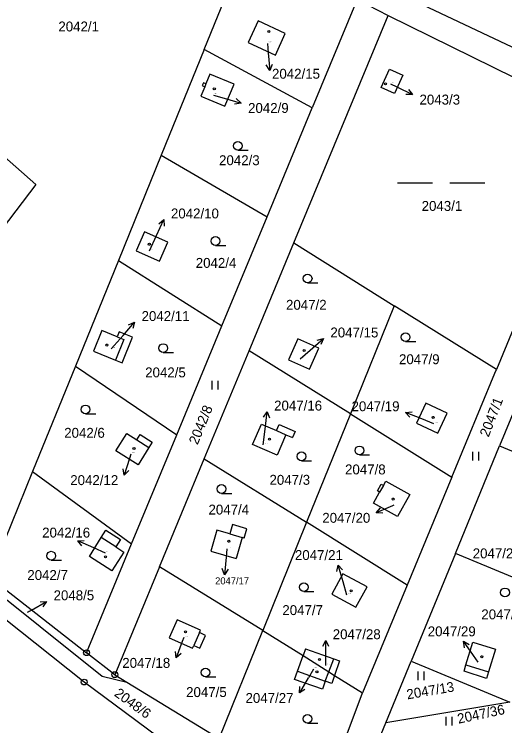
# Model space of a CAD drawing. Extents: x -736345 to -729997, y -1130177 to -1122501.
# Drawn here: x -732763.4 to -732679.3, y -1127886.3 to -1127764.4 of the extents above; entities that cross this region are included whole.
import ezdxf

# ---------------------------------------------------------------- set-up
doc = ezdxf.new("R2010")
doc.units = 0
for name, color, linetype in [('Vrstva 1', 7, 'Continuous'), ('Vrstva 16', 7, 'Continuous'), ('Vrstva 18', 7, 'Continuous'), ('Vrstva 19', 7, 'Continuous'), ('Vrstva 25', 7, 'Continuous'), ('Vrstva 4', 7, 'Continuous')]:
    doc.layers.add(name, color=color, linetype=linetype)

msp = doc.modelspace()

# ---------------------------------------------------------------- linework, layer by layer
at = {"layer": 'Vrstva 1'}
for points in [[(-732816.39, -1127743.49), (-732759.65, -1127793.57)], [(-732730.8, -1127770.48), (-732723.2, -1127751.8)], [(-732704.62, -1127761.86), (-732712.33, -1127780.48)], [(-732704.62, -1127761.86), (-732699.33, -1127764.64)], [(-732715.46, -1127803.58), (-732699.33, -1127764.64)], [(-732699.33, -1127764.64), (-732670.55, -1127778.8)], [(-732721.59, -1127765.57), (-732723.29, -1127769.3)], [(-732716.93, -1127767.71), (-732721.59, -1127765.57)], [(-732718.62, -1127771.47), (-732716.93, -1127767.71)], [(-732723.29, -1127769.3), (-732718.62, -1127771.47)], [(-732730.8, -1127770.48), (-732738.16, -1127788.56)], [(-732712.33, -1127780.48), (-732730.8, -1127770.48)], [(-732729.85, -1127774.72), (-732730.54, -1127776.38)], [(-732725.71, -1127776.42), (-732729.85, -1127774.72)], [(-732700.49, -1127776.97), (-732699.07, -1127773.85)], [(-732699.07, -1127773.85), (-732696.82, -1127774.88)], [(-732696.82, -1127774.88), (-732698.24, -1127778)], [(-732730.96, -1127776.21), (-732731.15, -1127776.66)], [(-732730.54, -1127776.38), (-732730.96, -1127776.21)], [(-732730.72, -1127776.84), (-732731.4, -1127778.47)], [(-732731.15, -1127776.66), (-732730.72, -1127776.84)], [(-732727.26, -1127780.17), (-732725.71, -1127776.42)], [(-732698.24, -1127778), (-732700.49, -1127776.97)], [(-732731.4, -1127778.47), (-732727.26, -1127780.17)], [(-732720.05, -1127799.14), (-732712.33, -1127780.48)], [(-732738.16, -1127788.56), (-732745.52, -1127806.64)], [(-732738.16, -1127788.56), (-732720.05, -1127799.14)], [(-732666.05, -1127789.79), (-732680.75, -1127825.28)], [(-732759.65, -1127793.57), (-732788.88, -1127832.01)], [(-732727.78, -1127817.81), (-732720.05, -1127799.14)], [(-732741.04, -1127801.69), (-732742.49, -1127804.98)], [(-732737.02, -1127803.46), (-732741.04, -1127801.69)], [(-732738.47, -1127806.75), (-732737.02, -1127803.46)], [(-732723.13, -1127822.08), (-732715.46, -1127803.58)], [(-732715.46, -1127803.58), (-732698.28, -1127814.37)], [(-732742.49, -1127804.98), (-732738.47, -1127806.75)], [(-732745.52, -1127806.64), (-732752.88, -1127824.72)], [(-732745.52, -1127806.64), (-732727.78, -1127817.81)], [(-732698.28, -1127814.37), (-732705.78, -1127832.91)], [(-732680.75, -1127825.28), (-732698.28, -1127814.37)], [(-732748.35, -1127818.62), (-732749.79, -1127822.17)], [(-732745.74, -1127819.68), (-732748.35, -1127818.62)], [(-732745.4, -1127818.84), (-732745.74, -1127819.68)], [(-732743.08, -1127819.78), (-732745.4, -1127818.84)], [(-732735.51, -1127836.48), (-732727.78, -1127817.81)], [(-732744.85, -1127824.16), (-732743.08, -1127819.78)], [(-732714.79, -1127820.01), (-732716.4, -1127823.61)], [(-732711.19, -1127821.62), (-732714.79, -1127820.01)], [(-732749.79, -1127822.17), (-732746.01, -1127823.69)], [(-732730.8, -1127840.57), (-732723.13, -1127822.08)], [(-732705.78, -1127832.91), (-732723.13, -1127822.08)], [(-732712.79, -1127825.22), (-732711.19, -1127821.62)], [(-732746.01, -1127823.69), (-732744.85, -1127824.16)], [(-732716.4, -1127823.61), (-732712.79, -1127825.22)], [(-732752.88, -1127824.72), (-732760.24, -1127842.79)], [(-732752.88, -1127824.72), (-732735.51, -1127836.48)], [(-732688.4, -1127843.75), (-732681.02, -1127825.92)], [(-732681.02, -1127825.92), (-732680.75, -1127825.28)], [(-732675.11, -1127825.96), (-732680.21, -1127838.37)], [(-732692.86, -1127831.04), (-732694.48, -1127834.48)], [(-732689.19, -1127832.77), (-732692.86, -1127831.04)], [(-732705.78, -1127832.91), (-732713.27, -1127851.44)], [(-732705.78, -1127832.91), (-732688.4, -1127843.75)], [(-732690.8, -1127836.2), (-732689.19, -1127832.77)], [(-732722.53, -1127838.13), (-732721.02, -1127834.65)], [(-732721.02, -1127834.65), (-732718.45, -1127835.76)], [(-732718.45, -1127835.76), (-732718, -1127834.71)], [(-732718, -1127834.71), (-732715.25, -1127835.9)], [(-732694.48, -1127834.48), (-732690.8, -1127836.2)], [(-732715.25, -1127835.9), (-732715.7, -1127836.94)], [(-732745.94, -1127839.23), (-732744.07, -1127836.26)], [(-732744.07, -1127836.26), (-732742.38, -1127837.32)], [(-732743.24, -1127855.14), (-732735.51, -1127836.48)], [(-732742.38, -1127837.32), (-732741.81, -1127836.41)], [(-732741.81, -1127836.41), (-732739.7, -1127837.74)], [(-732716.88, -1127836.62), (-732718.32, -1127839.95)], [(-732716.88, -1127836.62), (-732716.81, -1127836.46)], [(-732716.81, -1127836.46), (-732715.7, -1127836.94)], [(-732739.7, -1127837.74), (-732740.27, -1127838.65)], [(-732718.32, -1127839.95), (-732722.53, -1127838.13)], [(-732687.8, -1127856.81), (-732680.21, -1127838.37)], [(-732680.21, -1127838.37), (-732663.65, -1127845.28)], [(-732742.14, -1127841.62), (-732745.94, -1127839.23)], [(-732740.27, -1127838.65), (-732742.14, -1127841.62)], [(-732738.46, -1127859.07), (-732730.8, -1127840.57)], [(-732730.8, -1127840.57), (-732713.27, -1127851.44)], [(-732760.24, -1127842.79), (-732767.49, -1127860.6)], [(-732760.24, -1127842.79), (-732743.24, -1127855.14)], [(-732700.13, -1127845.16), (-732699.72, -1127844.42)], [(-732699.72, -1127844.42), (-732695.6, -1127846.73)], [(-732688.4, -1127843.75), (-732696.05, -1127862.21)], [(-732701.16, -1127846.07), (-732700.52, -1127844.94)], [(-732700.52, -1127844.94), (-732700.13, -1127845.16)], [(-732701.82, -1127848.17), (-732700.77, -1127846.29)], [(-732700.77, -1127846.29), (-732701.16, -1127846.07)], [(-732695.6, -1127846.73), (-732697.7, -1127850.48)], [(-732697.7, -1127850.48), (-732701.82, -1127848.17)], [(-732713.27, -1127851.44), (-732720.77, -1127869.98)], [(-732696.05, -1127862.21), (-732713.27, -1127851.44)], [(-732748.47, -1127854.06), (-732747.66, -1127852.79), (-732745.13, -1127854.41), (-732745.94, -1127855.68)], [(-732728.63, -1127852.82), (-732729.67, -1127856.41)], [(-732726.41, -1127853.46), (-732728.63, -1127852.82)], [(-732725.95, -1127851.86), (-732726.41, -1127853.46)], [(-732723.49, -1127852.57), (-732725.95, -1127851.86)], [(-732723.96, -1127854.18), (-732723.49, -1127852.57)], [(-732746.62, -1127859.79), (-732750.48, -1127857.33), (-732748.47, -1127854.06)], [(-732724.3, -1127854.08), (-732725.34, -1127857.67)], [(-732723.96, -1127854.18), (-732724.3, -1127854.08)], [(-732750.96, -1127873.81), (-732743.24, -1127855.14)], [(-732745.94, -1127855.68), (-732744.56, -1127856.56), (-732746.62, -1127859.79)], [(-732729.67, -1127856.41), (-732725.34, -1127857.67)], [(-732687.8, -1127856.81), (-732695.38, -1127875.24)], [(-732668.96, -1127864.66), (-732687.8, -1127856.81)], [(-732738.46, -1127859.07), (-732746.13, -1127877.57)], [(-732720.77, -1127869.98), (-732738.46, -1127859.07)], [(-732707.06, -1127860.27), (-732708.96, -1127863.76)], [(-732702.92, -1127862.53), (-732707.06, -1127860.27)], [(-732769.56, -1127860.78), (-732748.29, -1127877.82)], [(-732767.6, -1127860.87), (-732750.96, -1127873.81)], [(-732704.82, -1127866.01), (-732702.92, -1127862.53)], [(-732696.05, -1127862.21), (-732703.7, -1127880.68)], [(-732751.37, -1127878.83), (-732770.73, -1127863.49)], [(-732708.96, -1127863.76), (-732704.82, -1127866.01)], [(-732735.44, -1127868.15), (-732736.84, -1127871.24)], [(-732731.43, -1127869.96), (-732735.44, -1127868.15)], [(-732731.62, -1127870.37), (-732731.43, -1127869.96)], [(-732728.26, -1127888.52), (-732720.77, -1127869.98)], [(-732720.77, -1127869.98), (-732713.88, -1127874.3)], [(-732736.84, -1127871.24), (-732732.83, -1127873.05)], [(-732730.57, -1127870.84), (-732731.62, -1127870.37)], [(-732731.56, -1127873.02), (-732730.57, -1127870.84)], [(-732685.98, -1127875.87), (-732684.79, -1127872)], [(-732684.79, -1127872), (-732680.93, -1127873.2)], [(-732732.83, -1127873.05), (-732732.61, -1127872.55)], [(-732732.61, -1127872.55), (-732731.56, -1127873.02)], [(-732713.48, -1127873.15), (-732713.88, -1127874.3)], [(-732713.48, -1127873.15), (-732708.63, -1127874.86)], [(-732680.93, -1127873.2), (-732682.13, -1127877.11)], [(-732746.13, -1127877.57), (-732750.96, -1127873.81)], [(-732714.82, -1127876.97), (-732713.88, -1127874.3)], [(-732713.88, -1127874.3), (-732709.47, -1127877.07)], [(-732708.63, -1127874.86), (-732707.62, -1127875.22)], [(-732707.62, -1127875.22), (-732708.47, -1127877.69)], [(-732699.73, -1127885.83), (-732695.38, -1127875.24)], [(-732695.38, -1127875.24), (-732678.45, -1127882.29)], [(-732686.3, -1127876.99), (-732685.98, -1127875.87)], [(-732715.32, -1127878.38), (-732714.82, -1127876.97)], [(-732709.47, -1127877.07), (-732708.47, -1127877.69)], [(-732682.48, -1127878.23), (-732686.3, -1127876.99)], [(-732682.13, -1127877.11), (-732682.48, -1127878.23)], [(-732748.29, -1127877.82), (-732744.05, -1127878.84)], [(-732746.13, -1127877.57), (-732744.05, -1127878.84)], [(-732710.56, -1127880.05), (-732715.32, -1127878.38)], [(-732708.47, -1127877.69), (-732708.96, -1127879.1)], [(-732708.47, -1127877.69), (-732703.7, -1127880.68)], [(-732733.46, -1127892.15), (-732751.37, -1127878.83)], [(-732744.05, -1127878.84), (-732728.26, -1127888.52)], [(-732710.08, -1127878.68), (-732710.56, -1127880.05)], [(-732708.96, -1127879.1), (-732710.08, -1127878.68)], [(-732707, -1127889.51), (-732703.7, -1127880.68)], [(-732678.45, -1127882.29), (-732699.73, -1127885.83)], [(-732700.93, -1127888.75), (-732699.73, -1127885.83)]]:
    msp.add_lwpolyline(points, dxfattribs=at)
at = {"layer": 'Vrstva 16'}
for points in [[(-732719.99, -1127769.45), (-732719.85, -1127771.07)], [(-732698.93, -1127776.35), (-732697.84, -1127776.88)], [(-732729.22, -1127778.29), (-732727.39, -1127778.81)], [(-732740.17, -1127804.96), (-732738.96, -1127802.34)], [(-732746.76, -1127821.77), (-732744.72, -1127819.45)], [(-732714.35, -1127823.48), (-732712.65, -1127821.98)], [(-732691.5, -1127834.57), (-732693.54, -1127833.75)], [(-732720.71, -1127838.21), (-732720.39, -1127835.5)], [(-732743.36, -1127839.77), (-732743.6, -1127840.53)], [(-732698.32, -1127848.55), (-732698.58, -1127848.66)], [(-732747.72, -1127856.75), (-732749.73, -1127855.85)], [(-732726.92, -1127856.03), (-732727.05, -1127857.46)], [(-732706.37, -1127863.93), (-732707.03, -1127861.69)], [(-732761.09, -1127866.88), (-732760.42, -1127866.5)], [(-732734.32, -1127871.21), (-732734.57, -1127871.88)], [(-732710, -1127876.01), (-732710, -1127874.69)], [(-732683.88, -1127875.45), (-732684.69, -1127874.3)], [(-732712.1, -1127876.6), (-732712.97, -1127878.11)]]:
    msp.add_lwpolyline(points, dxfattribs=at)
at = {"layer": 'Vrstva 25'}
for points in [[(-732719.85, -1127771.07), (-732719.589, -1127774.058)], [(-732719.178, -1127773.018), (-732719.589, -1127774.058), (-732720.173, -1127773.105)], [(-732697.84, -1127776.88), (-732695.146, -1127778.199)], [(-732695.824, -1127777.31), (-732695.146, -1127778.199), (-732696.264, -1127778.208)], [(-732727.39, -1127778.81), (-732724.508, -1127779.641)], [(-732725.33, -1127778.884), (-732724.508, -1127779.641), (-732725.608, -1127779.845)], [(-732725.05, -1127787.73), (-732723.3, -1127787.73)], [(-732697.73, -1127793.34), (-732691.73, -1127793.34)], [(-732688.73, -1127793.34), (-732682.73, -1127793.34)], [(-732738.96, -1127802.34), (-732737.702, -1127799.617)], [(-732738.575, -1127800.315), (-732737.702, -1127799.617), (-732737.668, -1127800.735)], [(-732728.87, -1127804.03), (-732727.12, -1127804.03)], [(-732713.1, -1127810.45), (-732711.35, -1127810.45)], [(-732744.72, -1127819.45), (-732742.74, -1127817.197)], [(-732743.776, -1127817.618), (-732742.74, -1127817.197), (-732743.025, -1127818.278)], [(-732712.65, -1127821.98), (-732710.397, -1127820)], [(-732711.478, -1127820.285), (-732710.397, -1127820), (-732710.818, -1127821.036)], [(-732696.32, -1127820.49), (-732694.57, -1127820.49)], [(-732737.83, -1127822.37), (-732736.08, -1127822.37)], [(-732729.467, -1127828.705), (-732729.467, -1127827.205)], [(-732728.433, -1127828.705), (-732728.433, -1127827.205)], [(-732751.15, -1127832.88), (-732749.4, -1127832.88)], [(-732720.649, -1127833.455), (-732720.035, -1127832.522), (-732719.657, -1127833.574)], [(-732720.39, -1127835.5), (-732720.035, -1127832.522)], [(-732695.582, -1127833.468), (-732696.323, -1127832.632), (-732695.209, -1127832.541)], [(-732693.54, -1127833.75), (-732696.323, -1127832.632)], [(-732684.787, -1127840.895), (-732684.787, -1127839.395)], [(-732683.753, -1127840.895), (-732683.753, -1127839.395)], [(-732743.6, -1127840.53), (-732744.497, -1127843.392)], [(-732704.23, -1127839.9), (-732702.48, -1127839.9)], [(-732714.16, -1127840.92), (-732712.41, -1127840.92)], [(-732743.72, -1127842.588), (-732744.497, -1127843.392), (-732744.675, -1127842.288)], [(-732727.86, -1127846.51), (-732726.11, -1127846.51)], [(-732698.58, -1127848.66), (-732701.335, -1127849.846)], [(-732700.219, -1127849.91), (-732701.335, -1127849.846), (-732700.614, -1127848.991)], [(-732751.759, -1127855.487), (-732752.466, -1127854.621), (-732751.349, -1127854.575)], [(-732749.73, -1127855.85), (-732752.466, -1127854.621)], [(-732727.05, -1127857.46), (-732727.321, -1127860.447)], [(-732757.01, -1127857.94), (-732755.26, -1127857.94)], [(-732708.087, -1127859.915), (-732707.892, -1127858.814), (-732707.128, -1127859.631)], [(-732707.04, -1127861.69), (-732707.892, -1127858.814)], [(-732726.734, -1127859.497), (-732727.321, -1127860.447), (-732727.729, -1127859.406)], [(-732713.76, -1127863.34), (-732712.01, -1127863.34)], [(-732760.42, -1127866.5), (-732757.807, -1127865.028)], [(-732758.924, -1127865.083), (-732757.807, -1127865.028), (-732758.433, -1127865.954)], [(-732734.57, -1127871.88), (-732735.596, -1127874.699)], [(-732710.5, -1127872.69), (-732710, -1127871.69), (-732709.5, -1127872.69)], [(-732710, -1127874.69), (-732710, -1127871.69)], [(-732684.69, -1127874.3), (-732686.406, -1127871.84)], [(-732686.244, -1127872.946), (-732686.406, -1127871.84), (-732685.424, -1127872.374)], [(-732734.784, -1127873.93), (-732735.596, -1127874.699), (-732735.723, -1127873.588)], [(-732694.167, -1127878.525), (-732694.167, -1127877.025)], [(-732693.133, -1127878.525), (-732693.133, -1127877.025)], [(-732730.58, -1127877.94), (-732728.83, -1127877.94)], [(-732712.98, -1127878.11), (-732714.484, -1127880.705)], [(-732713.55, -1127880.091), (-732714.484, -1127880.705), (-732714.415, -1127879.589)], [(-732713.13, -1127885.89), (-732711.38, -1127885.89)], [(-732689.397, -1127886.285), (-732689.397, -1127884.785)], [(-732688.363, -1127886.285), (-732688.363, -1127884.785)]]:
    msp.add_lwpolyline(points, dxfattribs=at)
for centre, radius in [((-732719.73, -1127767.4), 0.175), ((-732699.78, -1127776.35), 0.175), ((-732729.08, -1127777.2), 0.175), ((-732725.05, -1127786.98), 0.75), ((-732728.87, -1127803.28), 0.75), ((-732740.21, -1127803.84), 0.175), ((-732713.1, -1127809.7), 0.75), ((-732696.32, -1127819.74), 0.75), ((-732747.49, -1127821.1), 0.175), ((-732737.83, -1127821.62), 0.75), ((-732713.68, -1127822.03), 0.175), ((-732751.15, -1127832.13), 0.75), ((-732691.6, -1127833.49), 0.175), ((-732719.64, -1127837.21), 0.175), ((-732742.84, -1127838.82), 0.175), ((-732714.16, -1127840.17), 0.75), ((-732704.23, -1127839.15), 0.75), ((-732727.86, -1127845.76), 0.75), ((-732698.44, -1127847.48), 0.175), ((-732726.6, -1127854.72), 0.175), ((-732757.01, -1127857.19), 0.75), ((-732747.72, -1127857.39), 0.175), ((-732713.76, -1127862.59), 0.75), ((-732679.3, -1127863.48), 0.75), ((-732705.63, -1127863.19), 0.175), ((-732734.02, -1127870.22), 0.175), ((-732750.96, -1127873.81), 0.5), ((-732750.96, -1127873.81), 0.032), ((-732711.07, -1127874.97), 0.175), ((-732683.27, -1127874.49), 0.175), ((-732746.13, -1127877.57), 0.5), ((-732730.58, -1127877.19), 0.75), ((-732711.5, -1127877.08), 0.175), ((-732751.37, -1127878.83), 0.5), ((-732746.13, -1127877.57), 0.032), ((-732751.37, -1127878.83), 0.032), ((-732713.13, -1127885.14), 0.75)]:
    msp.add_circle(centre, radius, dxfattribs=at)
at = {"layer": 'Vrstva 4'}
for points in [[(-732678.08, -1127770.08), (-732706.61, -1127756.55)], [(-732730.54, -1127776.38), (-732730.72, -1127776.84)], [(-732745.74, -1127819.68), (-732744.58, -1127820.15)], [(-732744.58, -1127820.15), (-732746.01, -1127823.69)], [(-732718.45, -1127835.76), (-732716.81, -1127836.46)], [(-732742.38, -1127837.32), (-732740.27, -1127838.65)], [(-732700.13, -1127845.16), (-732700.77, -1127846.29)], [(-732745.94, -1127855.68), (-732748.47, -1127854.06)], [(-732726.41, -1127853.46), (-732724.3, -1127854.08)], [(-732731.62, -1127870.37), (-732732.61, -1127872.55)], [(-732709.47, -1127877.07), (-732708.63, -1127874.86)], [(-732685.98, -1127875.87), (-732682.13, -1127877.11)], [(-732714.82, -1127876.97), (-732710.08, -1127878.68)], [(-732710.08, -1127878.68), (-732709.47, -1127877.07)]]:
    msp.add_lwpolyline(points, dxfattribs=at)

# ---------------------------------------------------------------- texts
at = {"layer": 'Vrstva 16'}
for s, height, p in [('2042/15', 1.7, (-732719.2, -1127775.48)), ('2043/3', 1.7, (-732693.94, -1127779.9)), ('2042/9', 1.7, (-732723.3, -1127781.34)), ('2042/10', 1.7, (-732736.51, -1127799.41)), ('2042/11', 1.7, (-732741.54, -1127816.99)), ('2047/15', 1.7, (-732709.2, -1127819.8)), ('2047/16', 1.7, (-732718.84, -1127832.32)), ('2047/19', 1.7, (-732705.577, -1127832.44)), ('2042/12', 1.7, (-732753.757, -1127845.09)), ('2047/20', 1.7, (-732710.587, -1127851.55)), ('2042/16', 1.7, (-732758.568, -1127854.08)), ('2047/21', 1.7, (-732715.277, -1127857.93)), ('2047/22', 1.7, (-732684.827, -1127857.64)), ('2047/17', 1.2, (-732728.943, -1127862.1)), ('2048/5', 1.7, (-732756.61, -1127864.82)), ('2047/28', 1.7, (-732708.8, -1127871.49)), ('2047/29', 1.7, (-732692.527, -1127871)), ('2047/18', 1.7, (-732744.847, -1127876.4)), ('2047/27', 1.7, (-732723.737, -1127882.41))]:
    msp.add_text(s, height=height, dxfattribs=at).set_placement(p)
at = {"layer": 'Vrstva 18'}
for s, height, p in [('2042/1', 1.7, (-732755.79, -1127767.38)), ('2042/3', 1.7, (-732728.27, -1127790.29)), ('2043/1', 1.7, (-732693.57, -1127798.12)), ('2042/4', 1.7, (-732732.26, -1127807.88)), ('2047/2', 1.7, (-732716.8, -1127815.06)), ('2047/9', 1.7, (-732697.45, -1127824.38)), ('2042/5', 1.7, (-732740.92, -1127826.64)), ('2042/6', 1.7, (-732754.79, -1127836.99)), ('2047/8', 1.7, (-732706.69, -1127843.26)), ('2047/3', 1.7, (-732719.63, -1127845.04)), ('2047/4', 1.7, (-732730.08, -1127850.14)), ('2042/7', 1.7, (-732761.11, -1127861.35)), ('2047/7', 1.7, (-732717.43, -1127867.36)), ('2047/12', 1.7, (-732683.35, -1127868.09)), ('2048/5', 0.1, (-732760.89, -1127866.68)), ('2047/5', 1.7, (-732733.91, -1127881.4))]:
    msp.add_text(s, height=height, dxfattribs=at).set_placement(p)
for s, rotation, p in [('2047/1', 68.80055, (-732682.104, -1127836.972)), ('2042/8', 67.70054, (-732731.949, -1127838.29)), ('2047/13', 9.70008, (-732695.997, -1127881.81)), ('2048/6', 323.90258, (-732746.341, -1127881.097)), ('2047/36', 11.80009, (-732687.256, -1127885.974))]:
    msp.add_text(s, height=1.7, rotation=rotation, dxfattribs=at).set_placement(p)
at = {"layer": 'Vrstva 19'}
for s, p in [('2042/15', (-732719.79, -1127769.25)), ('2043/3', (-732698.73, -1127776.15)), ('2042/9', (-732729.02, -1127778.09)), ('2042/10', (-732739.97, -1127804.76)), ('2042/11', (-732746.56, -1127821.58)), ('2047/15', (-732714.15, -1127823.28)), ('2047/19', (-732691.3, -1127834.37)), ('2047/16', (-732720.51, -1127838.01)), ('2042/12', (-732743.16, -1127839.57)), ('2047/20', (-732698.12, -1127848.35)), ('2042/16', (-732747.771, -1127856.55)), ('2047/17', (-732726.72, -1127855.83)), ('2047/21', (-732706.17, -1127863.73)), ('2047/18', (-732734.12, -1127871.02)), ('2047/28', (-732709.89, -1127875.81)), ('2047/29', (-732683.68, -1127875.25)), ('2047/27', (-732711.9, -1127876.4))]:
    msp.add_text(s, height=0.1, dxfattribs=at).set_placement(p)

doc.saveas('drawing.dxf')
